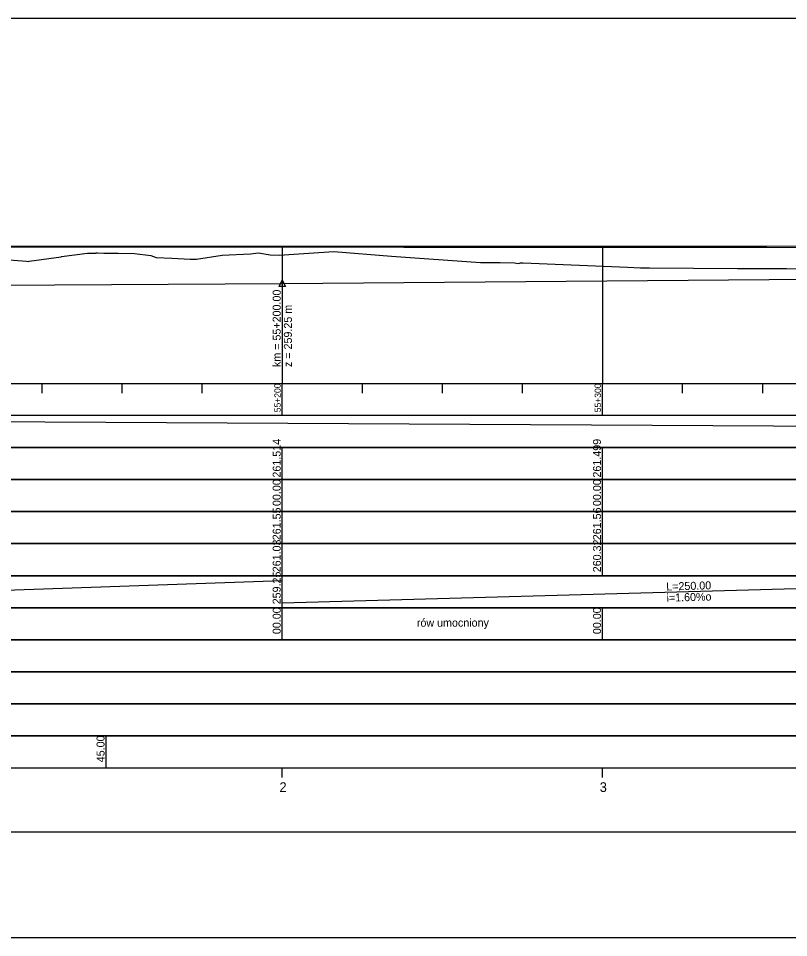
# Model space of a CAD drawing. Extents: x 6445630 to 6518227, y 5499240 to 5511716.
# Drawn here: x 6454348.8 to 6454589.3, y 5508418.3 to 5508705.3 of the extents above; entities that cross this region are included whole.
import ezdxf

# ---------------------------------------------------------------- set-up
doc = ezdxf.new("R2010")
doc.units = 0
for name, color, linetype in [('TOR_PROF-opisy pomocnicze', 7, 'Continuous'), ('TOR_PROF-rowy otwarte', 7, 'Continuous'), ('TOR_PROF-tabelka-geometria T1', 7, 'Continuous'), ('TOR_PROF-tabelka-kilometracja', 7, 'Continuous'), ('TOR_PROF-tabelka-odleglosci T1', 7, 'Continuous'), ('TOR_PROF-tabelka-pochylenia proj T1', 7, 'Continuous'), ('TOR_PROF-tabelka-rodzaj rowu T1', 7, 'Continuous'), ('TOR_PROF-tabelka-rowyT1', 7, 'Continuous'), ('TOR_PROF-tabelka-rurociagi T1', 7, 'Continuous'), ('TOR_PROF-tabelka-rzedne istn T1', 7, 'Continuous'), ('TOR_PROF-tabelka-rzedne proj T1', 7, 'Continuous'), ('TOR_PROF-tabelka-teren istniejacy T1', 7, 'Continuous'), ('TOR_PROF-tabelka-warstwa ochronna T1', 7, 'Continuous'), ('TOR_PROF-tor istniejacy T2', 7, 'Continuous'), ('TOR_PROF-tor projektowany', 7, 'Continuous'), ('TOR_PROF-uklad odniesienia', 7, 'Continuous'), ('TOR_PROF-warstwa ochronna', 7, 'Continuous'), ('TOR_RAMKI-dodatkowe3', 7, 'Continuous'), ('TOR_RAMKI-MASKA WYCIECIA', 7, 'Continuous')]:
    doc.layers.add(name, color=color, linetype=linetype)

msp = doc.modelspace()

# ---------------------------------------------------------------- linework, layer by layer
at = {"layer": 'TOR_PROF-opisy pomocnicze'}
msp.add_line((6454431.21, 5508622.54), (6454431.21, 5508595.54), dxfattribs=at)
msp.add_lwpolyline([(6454431.21, 5508623.54), (6454432.21, 5508621.54), (6454430.21, 5508621.54)], close=True, dxfattribs=at)
at = {"layer": 'TOR_PROF-rowy otwarte'}
for p, q in [((6454431.21, 5508622.54), (6454681.21, 5508624.54)), ((6454231.21, 5508621.29), (6454431.21, 5508622.54))]:
    msp.add_line(p, q, dxfattribs=at)
at = {"layer": 'TOR_PROF-tabelka-geometria T1'}
for points in [[(6452331.21, 5508451.29), (6453331.21, 5508451.29), (6453331.21, 5508448.62), (6453416.22, 5508448.62), (6453416.22, 5508451.29), (6453496.22, 5508451.29), (6453496.22, 5508453.96), (6453581.21, 5508453.96), (6453581.21, 5508451.29), (6457347.56, 5508451.29), (6457347.56, 5508448.62), (6457429.11, 5508448.62), (6457429.11, 5508451.29), (6457509.11, 5508451.29), (6457509.11, 5508453.96), (6457590.67, 5508453.96), (6457590.67, 5508451.29), (6459780.93, 5508451.29)], [(6452331.21, 5508451.29), (6462731.21, 5508451.29)]]:
    msp.add_lwpolyline(points, dxfattribs=at)
at = {"layer": 'TOR_PROF-tabelka-kilometracja'}
for points in [[(6454431.21, 5508468.29), (6454431.21, 5508471.29)], [(6454531.21, 5508468.29), (6454531.21, 5508471.29)]]:
    msp.add_lwpolyline(points, dxfattribs=at)
at = {"layer": 'TOR_PROF-tabelka-odleglosci T1'}
msp.add_lwpolyline([(6452331.21, 5508551.29), (6462731.21, 5508551.29), (6462731.21, 5508561.29), (6452331.21, 5508561.29)], close=True, dxfattribs=at)
for points in [[(6454431.21, 5508551.29), (6454431.21, 5508561.29)], [(6454531.21, 5508551.29), (6454531.21, 5508561.29)]]:
    msp.add_lwpolyline(points, dxfattribs=at)
at = {"layer": 'TOR_PROF-tabelka-pochylenia proj T1'}
msp.add_lwpolyline([(6452331.21, 5508571.29), (6462731.21, 5508571.29), (6462731.21, 5508581.29), (6452331.21, 5508581.29)], close=True, dxfattribs=at)
msp.add_lwpolyline([(6454281.21, 5508579.79), (6455551.21, 5508572.79)], dxfattribs=at)
at = {"layer": 'TOR_PROF-tabelka-rodzaj rowu T1'}
for points in [[(6452331.21, 5508511.29), (6462731.21, 5508511.29), (6462731.21, 5508521.29), (6452331.21, 5508521.29)], [(6452331.21, 5508511.29), (6462731.21, 5508511.29), (6462731.21, 5508521.29), (6452331.21, 5508521.29)], [(6452331.21, 5508491.29), (6462731.21, 5508491.29), (6462731.21, 5508501.29), (6452331.21, 5508501.29)]]:
    msp.add_lwpolyline(points, close=True, dxfattribs=at)
for points in [[(6454431.21, 5508511.29), (6454431.21, 5508521.29)], [(6454531.21, 5508511.29), (6454531.21, 5508521.29)], [(6454531.21, 5508511.29), (6454531.21, 5508521.29)]]:
    msp.add_lwpolyline(points, dxfattribs=at)
at = {"layer": 'TOR_PROF-tabelka-rowyT1'}
msp.add_lwpolyline([(6452331.21, 5508521.29), (6462731.21, 5508521.29), (6462731.21, 5508531.29), (6452331.21, 5508531.29)], close=True, dxfattribs=at)
msp.add_lwpolyline([(6452331.21, 5508521.29), (6462731.21, 5508521.29), (6462731.21, 5508531.29), (6452331.21, 5508531.29)], close=True, dxfattribs=at)
msp.add_lwpolyline([(6452331.21, 5508521.29), (6462731.21, 5508521.29), (6462731.21, 5508531.29), (6452331.21, 5508531.29)], close=True, dxfattribs=at)
for points in [[(6454231.21, 5508522.79), (6454431.21, 5508529.79)], [(6454431.21, 5508521.29), (6454431.21, 5508531.29)], [(6454431.21, 5508522.79), (6454681.21, 5508529.79)]]:
    msp.add_lwpolyline(points, dxfattribs=at)
at = {"layer": 'TOR_PROF-tabelka-rurociagi T1'}
msp.add_lwpolyline([(6452331.21, 5508501.29), (6462731.21, 5508501.29), (6462731.21, 5508511.29), (6452331.21, 5508511.29)], close=True, dxfattribs=at)
at = {"layer": 'TOR_PROF-tabelka-rzedne istn T1'}
msp.add_lwpolyline([(6452331.21, 5508541.29), (6462731.21, 5508541.29), (6462731.21, 5508551.29), (6452331.21, 5508551.29)], close=True, dxfattribs=at)
for points in [[(6454431.21, 5508541.29), (6454431.21, 5508551.29)], [(6454531.21, 5508541.29), (6454531.21, 5508551.29)], [(6454431.21, 5508531.29), (6454431.21, 5508541.29)], [(6454431.21, 5508531.29), (6454431.21, 5508541.29)], [(6454431.21, 5508531.29), (6454431.21, 5508541.29)], [(6454431.21, 5508531.29), (6454431.21, 5508541.29)], [(6454531.21, 5508531.29), (6454531.21, 5508541.29)], [(6454531.21, 5508531.29), (6454531.21, 5508541.29)], [(6454531.21, 5508531.29), (6454531.21, 5508541.29)], [(6454531.21, 5508531.29), (6454531.21, 5508541.29)]]:
    msp.add_lwpolyline(points, dxfattribs=at)
at = {"layer": 'TOR_PROF-tabelka-rzedne proj T1'}
msp.add_lwpolyline([(6452331.21, 5508561.29), (6462731.21, 5508561.29), (6462731.21, 5508571.29), (6452331.21, 5508571.29)], close=True, dxfattribs=at)
for points in [[(6454431.21, 5508561.29), (6454431.21, 5508571.29)], [(6454531.21, 5508561.29), (6454531.21, 5508571.29)]]:
    msp.add_lwpolyline(points, dxfattribs=at)
at = {"layer": 'TOR_PROF-tabelka-teren istniejacy T1'}
msp.add_lwpolyline([(6452331.21, 5508531.29), (6462731.21, 5508531.29), (6462731.21, 5508541.29), (6452331.21, 5508541.29)], close=True, dxfattribs=at)
msp.add_lwpolyline([(6452331.21, 5508531.29), (6462731.21, 5508531.29), (6462731.21, 5508541.29), (6452331.21, 5508541.29)], close=True, dxfattribs=at)
msp.add_lwpolyline([(6452331.21, 5508531.29), (6462731.21, 5508531.29), (6462731.21, 5508541.29), (6452331.21, 5508541.29)], close=True, dxfattribs=at)
msp.add_lwpolyline([(6452331.21, 5508531.29), (6462731.21, 5508531.29), (6462731.21, 5508541.29), (6452331.21, 5508541.29)], close=True, dxfattribs=at)
at = {"layer": 'TOR_PROF-tabelka-warstwa ochronna T1'}
msp.add_lwpolyline([(6452331.21, 5508481.29), (6462731.21, 5508481.29), (6462731.21, 5508491.29), (6452331.21, 5508491.29)], close=True, dxfattribs=at)
at = {"layer": 'TOR_PROF-tor istniejacy T2'}
msp.add_lwpolyline([(6454629.77, 5508634.24), (6454582.54, 5508634.09), (6454537.32, 5508634.09), (6454484.57, 5508634.04), (6454432.15, 5508634.04), (6454381.34, 5508634.09), (6454331.29, 5508634.09), (6454280.78, 5508633.94), (6454229.51, 5508633.54), (6454179.86, 5508633.14), (6454129.75, 5508632.69), (6454079.48, 5508632.24), (6454028.59, 5508631.74)], dxfattribs=at)
at = {"layer": 'TOR_PROF-tor projektowany'}
msp.add_line((6454281.21, 5508633.98), (6455551.21, 5508632.98), dxfattribs=at)
msp.add_line((6454281.21, 5508633.98), (6455551.21, 5508632.98), dxfattribs=at)
for points in [[(6454431.21, 5508633.86), (6454431.21, 5508596.29), (6454431.21, 5508591.29), (6454431.21, 5508591.29)], [(6454431.21, 5508633.86), (6454431.21, 5508596.29), (6454431.21, 5508591.29), (6454431.21, 5508591.29)], [(6454531.21, 5508633.78), (6454531.21, 5508596.29), (6454531.21, 5508591.29), (6454531.21, 5508591.29)], [(6454531.21, 5508633.78), (6454531.21, 5508596.29), (6454531.21, 5508591.29), (6454531.21, 5508591.29)]]:
    msp.add_lwpolyline(points, dxfattribs=at)
at = {"layer": 'TOR_PROF-uklad odniesienia'}
for p, q in [((6452331.21, 5508591.29), (6462731.21, 5508591.29)), ((6452331.21, 5508591.29), (6462731.21, 5508591.29)), ((6454356.21, 5508588.29), (6454356.21, 5508591.29)), ((6454356.21, 5508588.29), (6454356.21, 5508591.29)), ((6454381.21, 5508588.29), (6454381.21, 5508591.29)), ((6454381.21, 5508588.29), (6454381.21, 5508591.29)), ((6454406.21, 5508588.29), (6454406.21, 5508591.29)), ((6454406.21, 5508588.29), (6454406.21, 5508591.29)), ((6454431.21, 5508581.29), (6454431.21, 5508591.29)), ((6454431.21, 5508581.29), (6454431.21, 5508591.29)), ((6454456.21, 5508588.29), (6454456.21, 5508591.29)), ((6454456.21, 5508588.29), (6454456.21, 5508591.29)), ((6454481.21, 5508588.29), (6454481.21, 5508591.29)), ((6454481.21, 5508588.29), (6454481.21, 5508591.29)), ((6454506.21, 5508588.29), (6454506.21, 5508591.29)), ((6454506.21, 5508588.29), (6454506.21, 5508591.29)), ((6454531.21, 5508581.29), (6454531.21, 5508591.29)), ((6454531.21, 5508581.29), (6454531.21, 5508591.29)), ((6454556.21, 5508588.29), (6454556.21, 5508591.29)), ((6454556.21, 5508588.29), (6454556.21, 5508591.29)), ((6454581.21, 5508588.29), (6454581.21, 5508591.29)), ((6454581.21, 5508588.29), (6454581.21, 5508591.29))]:
    msp.add_line(p, q, dxfattribs=at)
at = {"layer": 'TOR_PROF-warstwa ochronna'}
msp.add_lwpolyline([(6452331.21, 5508471.29), (6462731.21, 5508471.29), (6462731.21, 5508481.29), (6452331.21, 5508481.29)], close=True, dxfattribs=at)
msp.add_lwpolyline([(6454376.21, 5508471.29), (6454376.21, 5508481.29)], dxfattribs=at)
at = {"layer": 'TOR_RAMKI-dodatkowe3'}
for p, q in [((6454421.32, 5508631.73), (6454423.78, 5508632.08)), ((6454423.78, 5508632.08), (6454427.44, 5508631.45)), ((6454433.24, 5508631.57), (6454447.35, 5508632.52)), ((6454447.35, 5508632.52), (6454465.29, 5508631)), ((6454342.99, 5508630.13), (6454351.32, 5508629.47)), ((6454351.32, 5508629.47), (6454352, 5508629.42)), ((6454352, 5508629.42), (6454352.17, 5508629.46)), ((6454352.17, 5508629.46), (6454362.19, 5508630.89)), ((6454362.19, 5508630.89), (6454362.32, 5508630.9)), ((6454362.32, 5508630.9), (6454370.4, 5508631.95)), ((6454370.4, 5508631.95), (6454370.53, 5508631.96)), ((6454370.53, 5508631.96), (6454370.67, 5508631.98)), ((6454370.67, 5508631.98), (6454372.71, 5508631.99)), ((6454372.71, 5508631.99), (6454372.77, 5508632)), ((6454372.77, 5508632), (6454372.84, 5508632.01)), ((6454372.84, 5508632.01), (6454372.92, 5508632.02)), ((6454372.92, 5508632.02), (6454373, 5508632.03)), ((6454373, 5508632.03), (6454373.08, 5508632.04)), ((6454373.08, 5508632.04), (6454373.17, 5508632.05)), ((6454373.17, 5508632.05), (6454373.26, 5508632.05)), ((6454373.26, 5508632.05), (6454373.36, 5508632.06)), ((6454373.36, 5508632.06), (6454373.46, 5508632.07)), ((6454373.46, 5508632.07), (6454375.45, 5508631.99)), ((6454375.45, 5508631.99), (6454377.82, 5508631.99)), ((6454377.82, 5508631.99), (6454379.97, 5508631.99)), ((6454379.97, 5508631.99), (6454385.02, 5508631.84)), ((6454385.02, 5508631.84), (6454390.15, 5508631.3)), ((6454390.15, 5508631.3), (6454391.86, 5508630.66)), ((6454391.86, 5508630.66), (6454396.76, 5508630.41)), ((6454396.76, 5508630.41), (6454402.48, 5508630.12)), ((6454402.48, 5508630.12), (6454404.46, 5508630.13)), ((6454404.46, 5508630.13), (6454412.43, 5508631.35)), ((6454412.43, 5508631.35), (6454421.32, 5508631.73)), ((6454427.44, 5508631.45), (6454430.33, 5508631.41)), ((6454430.33, 5508631.41), (6454433.24, 5508631.57)), ((6454465.29, 5508631), (6454493.07, 5508629.12)), ((6454493.07, 5508629.12), (6454499.2, 5508629.06)), ((6454499.2, 5508629.06), (6454503.74, 5508628.99)), ((6454503.74, 5508628.99), (6454504.91, 5508628.79)), ((6454504.91, 5508628.79), (6454505.54, 5508629.01)), ((6454505.54, 5508629.01), (6454506.4, 5508628.97)), ((6454506.4, 5508628.97), (6454538.96, 5508627.57)), ((6454538.96, 5508627.57), (6454543.02, 5508627.4)), ((6454543.02, 5508627.4), (6454543.06, 5508627.4)), ((6454543.06, 5508627.4), (6454543.13, 5508627.4)), ((6454543.13, 5508627.4), (6454543.34, 5508627.38)), ((6454543.34, 5508627.38), (6454545.87, 5508627.38)), ((6454545.87, 5508627.38), (6454573.35, 5508627.25)), ((6454573.35, 5508627.25), (6454578.25, 5508627.23)), ((6454578.25, 5508627.23), (6454584.45, 5508627.21)), ((6454584.45, 5508627.21), (6454585.11, 5508627.25)), ((6454585.11, 5508627.25), (6454586.23, 5508627.17)), ((6454586.23, 5508627.17), (6454588.59, 5508627.19)), ((6454588.59, 5508627.19), (6454596.77, 5508627.12))]:
    msp.add_line(p, q, dxfattribs=at)
at = {"layer": 'TOR_RAMKI-MASKA WYCIECIA'}
msp.add_lwpolyline([(6454268.59, 5508418.29), (6456268.59, 5508418.29), (6456268.59, 5508705.29), (6454268.59, 5508705.29)], close=True, dxfattribs=at)

# ---------------------------------------------------------------- texts
at = {"layer": 'TOR_PROF-opisy pomocnicze'}
for s, p in [('km = 55+200.00', (6454430.71, 5508596.44)), ('z = 259.25 m', (6454434.21, 5508596.44))]:
    msp.add_text(s, height=2.5, rotation=90, dxfattribs=at).set_placement(p)
at = {"layer": 'TOR_PROF-tabelka-kilometracja'}
for s, p in [('2', (6454430.33, 5508463.79)), ('3', (6454530.32, 5508463.79))]:
    msp.add_text(s, height=3, dxfattribs=at).set_placement(p)
at = {"layer": 'TOR_PROF-tabelka-odleglosci T1'}
for p in [(6454430.71, 5508553.03), (6454530.71, 5508553.03)]:
    msp.add_text('00.00', height=2.5, rotation=90, dxfattribs=at).set_placement(p)
at = {"layer": 'TOR_PROF-tabelka-rodzaj rowu T1'}
for p in [(6454430.71, 5508513.04), (6454530.71, 5508513.04), (6454530.71, 5508513.04)]:
    msp.add_text('00.00', height=2.5, rotation=90, dxfattribs=at).set_placement(p)
at = {"layer": 'TOR_PROF-tabelka-rowyT1'}
for s, rotation, p in [('259.25', 90, (6454430.71, 5508522.35)), ('L=250.00', 1.6039, (6454551.12, 5508526.65)), ('i=1.60%o', 1.6039, (6454551.2, 5508523.15)), ('rów umocniony', 0.087, (6454473.23, 5508515.35))]:
    msp.add_text(s, height=2.5, rotation=rotation, dxfattribs=at).set_placement(p)
at = {"layer": 'TOR_PROF-tabelka-rzedne istn T1'}
for s, p in [('261.55', (6454430.71, 5508542.35)), ('261.56', (6454530.71, 5508542.35)), ('261.03', (6454430.71, 5508532.35)), ('260.32', (6454530.71, 5508532.36))]:
    msp.add_text(s, height=2.5, rotation=90, dxfattribs=at).set_placement(p)
at = {"layer": 'TOR_PROF-tabelka-rzedne proj T1'}
for s, p in [('261.514', (6454430.71, 5508561.93)), ('261.499', (6454530.71, 5508561.93))]:
    msp.add_text(s, height=2.5, rotation=90, dxfattribs=at).set_placement(p)
at = {"layer": 'TOR_PROF-uklad odniesienia'}
for s, p in [('55+200', (6454430.71, 5508582.31)), ('55+200', (6454430.71, 5508582.31)), ('55+300', (6454530.71, 5508582.31)), ('55+300', (6454530.71, 5508582.31))]:
    msp.add_text(s, height=2, rotation=90, dxfattribs=at).set_placement(p)
at = {"layer": 'TOR_PROF-warstwa ochronna'}
msp.add_text('45.00', height=2.5, rotation=90, dxfattribs=at).set_placement((6454375.71, 5508473.04))

doc.saveas('drawing.dxf')
